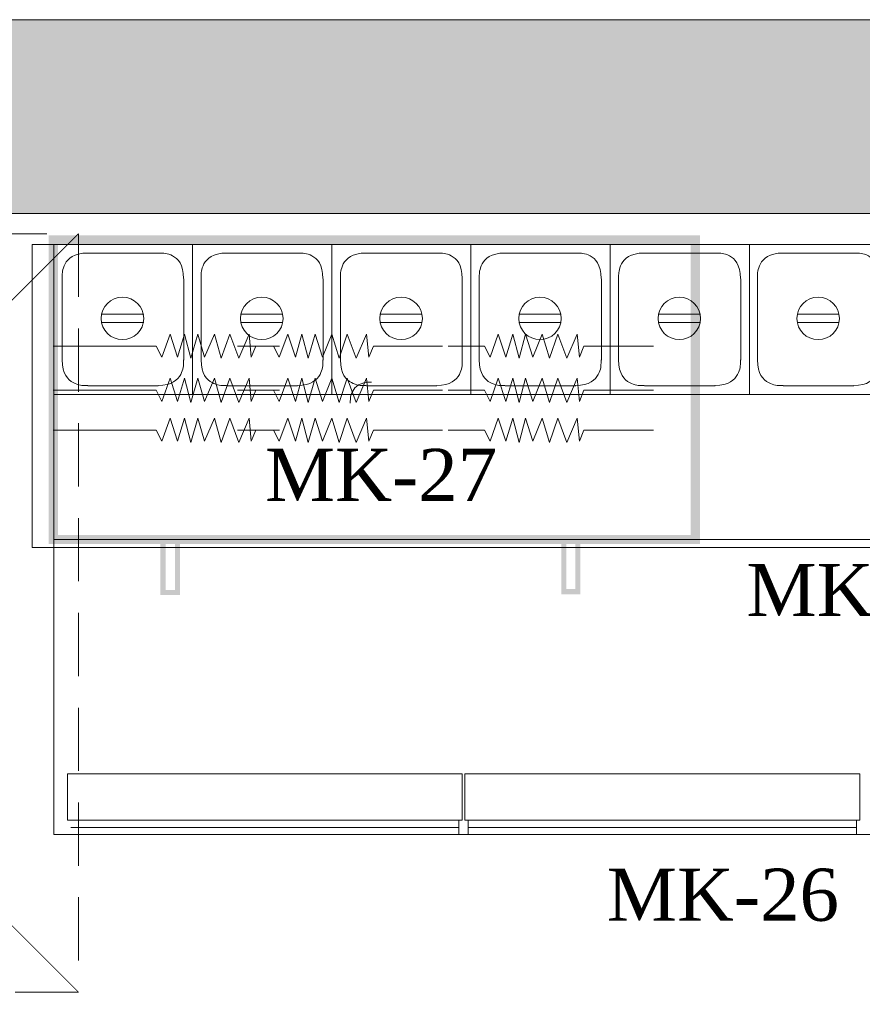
# Model space of a CAD drawing. Extents: x 3940905 to 4145695, y 925352 to 1109797.
# Tile 809 of 1056: x 4037878 to 4038878, y 1101140 to 1102308. Entities that reach past the tile are written whole.
import ezdxf

# ---------------------------------------------------------------- set-up
doc = ezdxf.new("R2010")
doc.units = 0
doc.header["$LTSCALE"] = 750
doc.header["$MEASUREMENT"] = 0
doc.linetypes.add('DASHED', pattern=[0.75, 0.5, -0.25])
doc.layers.get('0').update_dxf_attribs({"linetype": 'CONTINUOUS', "lineweight": 0})
for name, color, linetype, lineweight in [('CKD Equipments', 252, 'CONTINUOUS', 0), ('HATCH', 7, 'CONTINUOUS', 0), ('wall', 7, 'CONTINUOUS', 25)]:
    doc.layers.add(name, color=color, linetype=linetype, lineweight=lineweight)
doc.layers.add('PDF_A - TEXT', color=7, linetype='CONTINUOUS')
doc.styles.add('CKD_Dimension Text', font='BOOKOS.TTF')

# ---------------------------------------------------------------- blocks, each defined once
blk = doc.blocks.new('4')
at = {"color": 1, "linetype": 'DASHED', "ltscale": 0.2, "const_width": 1}
for points in [[(4049888.8, 1046868.2), (4050788.8, 1047768.2)], [(4050788.8, 1046868.2), (4049888.8, 1047768.2)]]:
    blk.add_lwpolyline(points, dxfattribs=at)
at = {"color": 1, "linetype": 'DASHED', "ltscale": 0.2}
blk.add_lwpolyline([(4049888.8, 1047768.2), (4050788.8, 1047768.2), (4050788.8, 1046868.2), (4049888.8, 1046868.2)], close=True, dxfattribs=at)

msp = doc.modelspace()

# ---------------------------------------------------------------- hatches: boundary and pattern name
at = {"layer": 'CKD Equipments', "true_color": 0xff00ff}
h = msp.add_hatch(color=6, dxfattribs=at)
h.paths.add_polyline_path([(4038685.4, 1102052.4), (4038674.2, 1101696.7), (4038685.4, 1101686)])
h.paths.add_polyline_path([(4038674.2, 1102041.7), (4038685.4, 1102052.4), (4038674.2, 1101696.7)])
h.paths.add_polyline_path([(4037912, 1102052.4), (4038674.2, 1102041.7), (4038685.4, 1102052.4)])
h.paths.add_polyline_path([(4037923.2, 1102041.7), (4037912, 1102052.4), (4038674.2, 1102041.7)])
h.paths.add_polyline_path([(4037912, 1101686), (4037923.2, 1102041.7), (4037912, 1102052.4)])
h.paths.add_polyline_path([(4037923.2, 1101696.7), (4037912, 1101686), (4037923.2, 1102041.7)])
h.paths.add_polyline_path([(4038685.4, 1101686), (4037923.2, 1101696.7), (4037912, 1101686)])
h.paths.add_polyline_path([(4038674.2, 1101696.7), (4038685.4, 1101686), (4037923.2, 1101696.7)])
h = msp.add_hatch(color=6, dxfattribs=at)
h.paths.add_polyline_path([(4038044.8, 1101625.5), (4038050.9, 1101689.1), (4038050.9, 1101631.6)])
h.paths.add_polyline_path([(4038044.8, 1101689.1), (4038044.8, 1101625.5), (4038050.9, 1101689.1)])
h = msp.add_hatch(color=6, dxfattribs=at)
h.paths.add_polyline_path([(4038068.2, 1101689.1), (4038062.1, 1101631.6), (4038062.1, 1101689.1)])
h.paths.add_polyline_path([(4038068.2, 1101625.5), (4038068.2, 1101689.1), (4038062.1, 1101631.6)])
h = msp.add_hatch(color=6, dxfattribs=at)
h.paths.add_polyline_path([(4038520.5, 1101690.1), (4038526.6, 1101632.6), (4038526.6, 1101690.1)])
h.paths.add_polyline_path([(4038520.5, 1101626.5), (4038520.5, 1101690.1), (4038526.6, 1101632.6)])
h = msp.add_hatch(color=6, dxfattribs=at)
h.paths.add_polyline_path([(4038543.4, 1101626.5), (4038537.3, 1101690.1), (4038537.3, 1101632.6)])
h.paths.add_polyline_path([(4038543.4, 1101690.1), (4038543.4, 1101626.5), (4038537.3, 1101690.1)])
h = msp.add_hatch(color=6, dxfattribs=at)
h.paths.add_polyline_path([(4038068.2, 1101625.5), (4038050.9, 1101631.6), (4038062.1, 1101631.6)])
h.paths.add_polyline_path([(4038044.8, 1101625.5), (4038068.2, 1101625.5), (4038050.9, 1101631.6)])
h = msp.add_hatch(color=6, dxfattribs=at)
h.paths.add_polyline_path([(4038520.5, 1101626.5), (4038537.3, 1101632.6), (4038526.6, 1101632.6)])
h.paths.add_polyline_path([(4038543.4, 1101626.5), (4038520.5, 1101626.5), (4038537.3, 1101632.6)])
at = {"layer": 'HATCH'}
h = msp.add_hatch(color=8, dxfattribs=at)
h.dxf.hatch_style = 1
h.paths.add_polyline_path([(4043641.8, 1102308.4), (4031046.8, 1102308.4), (4031046.8, 1088263.4), (4030916.8, 1088263.4), (4030916.8, 1074300.4), (4031079.8, 1074300.4), (4031079.8, 1067776.4), (4031536.8, 1067776.4), (4031536.8, 1072350.4), (4031536.8, 1074463.4), (4031146.8, 1074463.4), (4031146.8, 1088033.5), (4031271.8, 1088033.4), (4031271.8, 1102078.4), (4043641.8, 1102078.4)])

# ---------------------------------------------------------------- linework, layer by layer
at = {"layer": 'CKD Equipments', "linetype": 'DASHED', "ltscale": 25}
for p, q in [((4039718.2, 1102041.7, -7.6), (4037892.6, 1102041.7, -7.6)), ((4037892.6, 1102041.7, -7.6), (4037892.6, 1101682, -7.6)), ((4037892.6, 1101682, -7.6), (4039718.2, 1101682, -7.6))]:
    msp.add_line(p, q, dxfattribs=at)
at = {"layer": 'CKD Equipments', "color": 252, "true_color": 0x989898}
for p, q in [((4037918.1, 1102041.7, -7.6), (4039718.2, 1102041.7, -7.6)), ((4037918.1, 1101341.6, -7.6), (4037918.1, 1102041.7, -7.6)), ((4037918.1, 1101691.6, -7.6), (4039718.2, 1101691.6, -7.6)), ((4039718.2, 1101341.6, -7.6), (4037918.1, 1101341.6, -7.6))]:
    msp.add_line(p, q, dxfattribs=at)
at = {"layer": 'CKD Equipments', "color": 4, "true_color": 0x00ffff}
for p, q in [((4037918.1, 1101863.6, -7.6), (4037918.1, 1102041.7, -7.6)), ((4037918.1, 1102041.7, -7.6), (4037918.1, 1101863.6, -7.6)), ((4037918.1, 1101863.6, -7.6), (4037918.1, 1102041.7, -7.6)), ((4037918.1, 1102041.7, -7.6), (4038082.9, 1102041.7, -7.6)), ((4037918.1, 1102041.7, -7.6), (4037918.1, 1101863.6, -7.6)), ((4037918.1, 1101863.6, -7.6), (4037918.1, 1102041.7, -7.6)), ((4037918.1, 1102041.7, -7.6), (4037918.1, 1101863.6, -7.6)), ((4038082.9, 1101863.6, -7.6), (4038082.9, 1102041.7, -7.6)), ((4038082.9, 1102041.7, -7.6), (4038082.9, 1101863.6, -7.6)), ((4038082.9, 1101863.6, -7.6), (4038082.9, 1102041.7, -7.6)), ((4038082.9, 1102041.7, -7.6), (4038248.3, 1102041.7, -7.6)), ((4038082.9, 1102041.7, -7.6), (4038082.9, 1101863.6, -7.6)), ((4038082.9, 1102041.7, -7.6), (4038082.9, 1101863.6, -7.6)), ((4038082.9, 1101863.6, -7.6), (4038082.9, 1102041.7, -7.6)), ((4038248.3, 1102041.7, -7.6), (4038248.3, 1101863.6, -7.6)), ((4038248.3, 1102041.7, -7.6), (4038248.3, 1101863.6, -7.6)), ((4038248.3, 1101863.6, -7.6), (4038248.3, 1102041.7, -7.6)), ((4038248.3, 1102041.7, -7.6), (4038413.1, 1102041.7, -7.6)), ((4038413.1, 1101863.6, -7.6), (4038413.1, 1102041.7, -7.6)), ((4038413.1, 1102041.7, -7.6), (4038413.1, 1101863.6, -7.6)), ((4038413.1, 1101863.6, -7.6), (4038413.1, 1102041.7, -7.6)), ((4038413.1, 1102041.7, -7.6), (4038578.5, 1102041.7, -7.6)), ((4038413.1, 1102041.7, -7.6), (4038413.1, 1101863.6, -7.6)), ((4038413.1, 1102041.7, -7.6), (4038413.1, 1101863.6, -7.6)), ((4038413.1, 1101863.6, -7.6), (4038413.1, 1102041.7, -7.6)), ((4038578.5, 1102041.7, -7.6), (4038578.5, 1101863.6, -7.6)), ((4038578.5, 1102041.7, -7.6), (4038578.5, 1101863.6, -7.6)), ((4038578.5, 1101863.6, -7.6), (4038578.5, 1102041.7, -7.6)), ((4038578.5, 1102041.7, -7.6), (4038743.9, 1102041.7, -7.6)), ((4038743.9, 1102041.7, -7.6), (4038743.9, 1101863.6, -7.6)), ((4038743.9, 1102041.7, -7.6), (4038743.9, 1101863.6, -7.6)), ((4038743.9, 1101863.6, -7.6), (4038743.9, 1102041.7, -7.6)), ((4038743.9, 1102041.7, -7.6), (4038908.7, 1102041.7, -7.6)), ((4037958.8, 1102031.5, -7.6), (4038042.2, 1102031.5, -7.6)), ((4038123.6, 1102031.5, -7.6), (4038207.6, 1102031.5, -7.6)), ((4038289, 1102031.5, -7.6), (4038372.9, 1102031.5, -7.6)), ((4038453.8, 1102031.5, -7.6), (4038537.8, 1102031.5, -7.6)), ((4038619.2, 1102031.5, -7.6), (4038703.2, 1102031.5, -7.6)), ((4038784.1, 1102031.5, -7.6), (4038868, 1102031.5, -7.6)), ((4037928.2, 1101904.3, -7.6), (4037928.2, 1102001, -7.6)), ((4038072.7, 1102001, -7.6), (4038072.7, 1101904.3, -7.6)), ((4038093.1, 1101904.3, -7.6), (4038093.1, 1102001, -7.6)), ((4038238.1, 1102001, -7.6), (4038238.1, 1101904.3, -7.6)), ((4038258.5, 1101904.3, -7.6), (4038258.5, 1102001, -7.6)), ((4038403, 1102001, -7.6), (4038403, 1101904.3, -7.6)), ((4038423.3, 1101904.3, -7.6), (4038423.3, 1102001, -7.6)), ((4038568.3, 1102001, -7.6), (4038568.3, 1101904.3, -7.6)), ((4038588.7, 1101904.3, -7.6), (4038588.7, 1102001, -7.6)), ((4038733.7, 1102001, -7.6), (4038733.7, 1101904.3, -7.6)), ((4038753.5, 1101904.3, -7.6), (4038753.5, 1102001, -7.6)), ((4038024.9, 1101958.8, -7.6), (4037975.6, 1101958.8, -7.6)), ((4038189.8, 1101958.8, -7.6), (4038140.9, 1101958.8, -7.6)), ((4038355.1, 1101958.8, -7.6), (4038305.8, 1101958.8, -7.6)), ((4038520, 1101958.8, -7.6), (4038471.1, 1101958.8, -7.6)), ((4038685.4, 1101958.8, -7.6), (4038636, 1101958.8, -7.6)), ((4038850.2, 1101958.8, -7.6), (4038801.4, 1101958.8, -7.6)), ((4037975.6, 1101949.1, -7.6), (4038024.9, 1101949.1, -7.6)), ((4038140.9, 1101949.1, -7.6), (4038189.8, 1101949.1, -7.6)), ((4038305.8, 1101949.1, -7.6), (4038355.1, 1101949.1, -7.6)), ((4038471.1, 1101949.1, -7.6), (4038520, 1101949.1, -7.6)), ((4038636, 1101949.1, -7.6), (4038685.4, 1101949.1, -7.6)), ((4038801.4, 1101949.1, -7.6), (4038850.2, 1101949.1, -7.6)), ((4038082.9, 1101863.6, -7.6), (4037918.1, 1101863.6, -7.6)), ((4038042.2, 1101873.8, -7.6), (4037958.8, 1101873.8, -7.6)), ((4038248.3, 1101863.6, -7.6), (4038082.9, 1101863.6, -7.6)), ((4038207.6, 1101873.8, -7.6), (4038123.6, 1101873.8, -7.6)), ((4038413.1, 1101863.6, -7.6), (4038248.3, 1101863.6, -7.6)), ((4038372.9, 1101873.8, -7.6), (4038289, 1101873.8, -7.6)), ((4038578.5, 1101863.6, -7.6), (4038413.1, 1101863.6, -7.6)), ((4038537.8, 1101873.8, -7.6), (4038453.8, 1101873.8, -7.6)), ((4038743.9, 1101863.6, -7.6), (4038578.5, 1101863.6, -7.6)), ((4038703.2, 1101873.8, -7.6), (4038619.2, 1101873.8, -7.6)), ((4038908.7, 1101863.6, -7.6), (4038743.9, 1101863.6, -7.6)), ((4038868, 1101873.8, -7.6), (4038784.1, 1101873.8, -7.6))]:
    msp.add_line(p, q, dxfattribs=at)
at = {"layer": 'CKD Equipments', "color": 3, "true_color": 0x00ff00}
for p, q in [((4038056.5, 1101935.4, -7.6), (4038046.3, 1101907.9, -7.6)), ((4038065.1, 1101907.9, -7.6), (4038056.5, 1101935.4, -7.6)), ((4038073.3, 1101935.4, -7.6), (4038065.1, 1101907.9, -7.6)), ((4038080.9, 1101906.9, -7.6), (4038073.3, 1101935.4, -7.6)), ((4038089, 1101935.4, -7.6), (4038080.9, 1101906.9, -7.6)), ((4038097.2, 1101907.9, -7.6), (4038089, 1101935.4, -7.6)), ((4038108.9, 1101935.4, -7.6), (4038097.2, 1101907.9, -7.6)), ((4038117, 1101906.9, -7.6), (4038108.9, 1101935.4, -7.6)), ((4038127.2, 1101935.4, -7.6), (4038117, 1101906.9, -7.6)), ((4038137.9, 1101906.9, -7.6), (4038127.2, 1101935.4, -7.6)), ((4038150.1, 1101935.4, -7.6), (4038137.9, 1101906.9, -7.6)), ((4038152.6, 1101907.9, -7.6), (4038150.1, 1101935.4, -7.6)), ((4038195.9, 1101935.4, -7.6), (4038185.7, 1101907.9, -7.6)), ((4038205, 1101907.9, -7.6), (4038195.9, 1101935.4, -7.6)), ((4038212.7, 1101935.4, -7.6), (4038205, 1101907.9, -7.6)), ((4038220.3, 1101906.9, -7.6), (4038212.7, 1101935.4, -7.6)), ((4038228.4, 1101935.4, -7.6), (4038220.3, 1101906.9, -7.6)), ((4038237.1, 1101907.9, -7.6), (4038228.4, 1101935.4, -7.6)), ((4038248.3, 1101935.4, -7.6), (4038237.1, 1101907.9, -7.6)), ((4038256.9, 1101906.9, -7.6), (4038248.3, 1101935.4, -7.6)), ((4038266.6, 1101935.4, -7.6), (4038256.9, 1101906.9, -7.6)), ((4038277.3, 1101906.9, -7.6), (4038266.6, 1101935.4, -7.6)), ((4038289.5, 1101935.4, -7.6), (4038277.3, 1101906.9, -7.6)), ((4038292, 1101907.9, -7.6), (4038289.5, 1101935.4, -7.6)), ((4038445.7, 1101935.4, -7.6), (4038436, 1101907.9, -7.6)), ((4038454.9, 1101907.9, -7.6), (4038445.7, 1101935.4, -7.6)), ((4038463, 1101935.4, -7.6), (4038454.9, 1101907.9, -7.6)), ((4038470.6, 1101906.9, -7.6), (4038463, 1101935.4, -7.6)), ((4038478.3, 1101935.4, -7.6), (4038470.6, 1101906.9, -7.6)), ((4038486.9, 1101907.9, -7.6), (4038478.3, 1101935.4, -7.6)), ((4038498.1, 1101935.4, -7.6), (4038486.9, 1101907.9, -7.6)), ((4038506.8, 1101906.9, -7.6), (4038498.1, 1101935.4, -7.6)), ((4038516.4, 1101935.4, -7.6), (4038506.8, 1101906.9, -7.6)), ((4038527.1, 1101906.9, -7.6), (4038516.4, 1101935.4, -7.6)), ((4038539.3, 1101935.4, -7.6), (4038527.1, 1101906.9, -7.6)), ((4038542.4, 1101907.9, -7.6), (4038539.3, 1101935.4, -7.6)), ((4038039.7, 1101921.1, -7.6), (4037917.6, 1101921.1, -7.6)), ((4038046.3, 1101907.9, -7.6), (4038039.7, 1101921.1, -7.6)), ((4038179.1, 1101921.1, -7.6), (4038136.3, 1101921.1, -7.6)), ((4038158.2, 1101921.1, -7.6), (4038152.6, 1101907.9, -7.6)), ((4038186.2, 1101921.1, -7.6), (4038158.2, 1101921.1, -7.6)), ((4038185.7, 1101907.9, -7.6), (4038179.1, 1101921.1, -7.6)), ((4038297.6, 1101921.1, -7.6), (4038292, 1101907.9, -7.6)), ((4038379.6, 1101921.1, -7.6), (4038297.6, 1101921.1, -7.6)), ((4038429.4, 1101921.1, -7.6), (4038386.2, 1101921.1, -7.6)), ((4038436, 1101907.9, -7.6), (4038429.4, 1101921.1, -7.6)), ((4038547.5, 1101921.1, -7.6), (4038542.4, 1101907.9, -7.6)), ((4038629.9, 1101921.1, -7.6), (4038547.5, 1101921.1, -7.6)), ((4038056.5, 1101883, -7.6), (4038046.3, 1101855.5, -7.6)), ((4038065.1, 1101855.5, -7.6), (4038056.5, 1101883, -7.6)), ((4038073.3, 1101883, -7.6), (4038065.1, 1101855.5, -7.6)), ((4038080.9, 1101854, -7.6), (4038073.3, 1101883, -7.6)), ((4038089, 1101883, -7.6), (4038080.9, 1101854, -7.6)), ((4038097.2, 1101855.5, -7.6), (4038089, 1101883, -7.6)), ((4038108.9, 1101883, -7.6), (4038097.2, 1101855.5, -7.6)), ((4038117, 1101854, -7.6), (4038108.9, 1101883, -7.6)), ((4038127.2, 1101883, -7.6), (4038117, 1101854, -7.6)), ((4038137.9, 1101854, -7.6), (4038127.2, 1101883, -7.6)), ((4038150.1, 1101883, -7.6), (4038137.9, 1101854, -7.6)), ((4038152.6, 1101855.5, -7.6), (4038150.1, 1101883, -7.6)), ((4038195.9, 1101883, -7.6), (4038185.7, 1101855.5, -7.6)), ((4038205, 1101855.5, -7.6), (4038195.9, 1101883, -7.6)), ((4038212.7, 1101883, -7.6), (4038205, 1101855.5, -7.6)), ((4038220.3, 1101854, -7.6), (4038212.7, 1101883, -7.6)), ((4038228.4, 1101883, -7.6), (4038220.3, 1101854, -7.6)), ((4038237.1, 1101855.5, -7.6), (4038228.4, 1101883, -7.6)), ((4038248.3, 1101883, -7.6), (4038237.1, 1101855.5, -7.6)), ((4038256.9, 1101854, -7.6), (4038248.3, 1101883, -7.6)), ((4038266.6, 1101883, -7.6), (4038256.9, 1101854, -7.6)), ((4038277.3, 1101854, -7.6), (4038266.6, 1101883, -7.6)), ((4038289.5, 1101883, -7.6), (4038277.3, 1101854, -7.6)), ((4038292, 1101855.5, -7.6), (4038289.5, 1101883, -7.6)), ((4038445.7, 1101883, -7.6), (4038436, 1101855.5, -7.6)), ((4038454.9, 1101855.5, -7.6), (4038445.7, 1101883, -7.6)), ((4038463, 1101883, -7.6), (4038454.9, 1101855.5, -7.6)), ((4038470.6, 1101854, -7.6), (4038463, 1101883, -7.6)), ((4038478.3, 1101883, -7.6), (4038470.6, 1101854, -7.6)), ((4038486.9, 1101855.5, -7.6), (4038478.3, 1101883, -7.6)), ((4038498.1, 1101883, -7.6), (4038486.9, 1101855.5, -7.6)), ((4038506.8, 1101854, -7.6), (4038498.1, 1101883, -7.6)), ((4038516.4, 1101883, -7.6), (4038506.8, 1101854, -7.6)), ((4038527.1, 1101854, -7.6), (4038516.4, 1101883, -7.6)), ((4038539.3, 1101883, -7.6), (4038527.1, 1101854, -7.6)), ((4038542.4, 1101855.5, -7.6), (4038539.3, 1101883, -7.6)), ((4038039.7, 1101868.7, -7.6), (4037917.6, 1101868.7, -7.6)), ((4038046.3, 1101855.5, -7.6), (4038039.7, 1101868.7, -7.6)), ((4038179.1, 1101868.7, -7.6), (4038136.3, 1101868.7, -7.6)), ((4038158.2, 1101868.7, -7.6), (4038152.6, 1101855.5, -7.6)), ((4038186.2, 1101868.7, -7.6), (4038158.2, 1101868.7, -7.6)), ((4038185.7, 1101855.5, -7.6), (4038179.1, 1101868.7, -7.6)), ((4038297.6, 1101868.7, -7.6), (4038292, 1101855.5, -7.6)), ((4038379.6, 1101868.7, -7.6), (4038297.6, 1101868.7, -7.6)), ((4038429.4, 1101868.7, -7.6), (4038386.2, 1101868.7, -7.6)), ((4038436, 1101855.5, -7.6), (4038429.4, 1101868.7, -7.6)), ((4038547.5, 1101868.7, -7.6), (4038542.4, 1101855.5, -7.6)), ((4038629.9, 1101868.7, -7.6), (4038547.5, 1101868.7, -7.6)), ((4038056.5, 1101835.6, -7.6), (4038046.3, 1101808.2, -7.6)), ((4038065.1, 1101808.2, -7.6), (4038056.5, 1101835.6, -7.6)), ((4038073.3, 1101835.6, -7.6), (4038065.1, 1101808.2, -7.6)), ((4038080.9, 1101806.6, -7.6), (4038073.3, 1101835.6, -7.6)), ((4038089, 1101835.6, -7.6), (4038080.9, 1101806.6, -7.6)), ((4038097.2, 1101808.2, -7.6), (4038089, 1101835.6, -7.6)), ((4038108.9, 1101835.6, -7.6), (4038097.2, 1101808.2, -7.6)), ((4038117, 1101806.6, -7.6), (4038108.9, 1101835.6, -7.6)), ((4038127.2, 1101835.6, -7.6), (4038117, 1101806.6, -7.6)), ((4038137.9, 1101806.6, -7.6), (4038127.2, 1101835.6, -7.6)), ((4038150.1, 1101835.6, -7.6), (4038137.9, 1101806.6, -7.6)), ((4038152.6, 1101808.2, -7.6), (4038150.1, 1101835.6, -7.6)), ((4038195.9, 1101835.6, -7.6), (4038185.7, 1101808.2, -7.6)), ((4038205, 1101808.2, -7.6), (4038195.9, 1101835.6, -7.6)), ((4038212.7, 1101835.6, -7.6), (4038205, 1101808.2, -7.6)), ((4038220.3, 1101806.6, -7.6), (4038212.7, 1101835.6, -7.6)), ((4038228.4, 1101835.6, -7.6), (4038220.3, 1101806.6, -7.6)), ((4038237.1, 1101808.2, -7.6), (4038228.4, 1101835.6, -7.6)), ((4038248.3, 1101835.6, -7.6), (4038237.1, 1101808.2, -7.6)), ((4038256.9, 1101806.6, -7.6), (4038248.3, 1101835.6, -7.6)), ((4038266.6, 1101835.6, -7.6), (4038256.9, 1101806.6, -7.6)), ((4038277.3, 1101806.6, -7.6), (4038266.6, 1101835.6, -7.6)), ((4038289.5, 1101835.6, -7.6), (4038277.3, 1101806.6, -7.6)), ((4038292, 1101808.2, -7.6), (4038289.5, 1101835.6, -7.6)), ((4038445.7, 1101835.6, -7.6), (4038436, 1101808.2, -7.6)), ((4038454.9, 1101808.2, -7.6), (4038445.7, 1101835.6, -7.6)), ((4038463, 1101835.6, -7.6), (4038454.9, 1101808.2, -7.6)), ((4038470.6, 1101806.6, -7.6), (4038463, 1101835.6, -7.6)), ((4038478.3, 1101835.6, -7.6), (4038470.6, 1101806.6, -7.6)), ((4038486.9, 1101808.2, -7.6), (4038478.3, 1101835.6, -7.6)), ((4038498.1, 1101835.6, -7.6), (4038486.9, 1101808.2, -7.6)), ((4038506.8, 1101806.6, -7.6), (4038498.1, 1101835.6, -7.6)), ((4038516.4, 1101835.6, -7.6), (4038506.8, 1101806.6, -7.6)), ((4038527.1, 1101806.6, -7.6), (4038516.4, 1101835.6, -7.6)), ((4038539.3, 1101835.6, -7.6), (4038527.1, 1101806.6, -7.6)), ((4038542.4, 1101808.2, -7.6), (4038539.3, 1101835.6, -7.6)), ((4038039.7, 1101821.4, -7.6), (4037917.6, 1101821.4, -7.6)), ((4038046.3, 1101808.2, -7.6), (4038039.7, 1101821.4, -7.6)), ((4038179.1, 1101821.4, -7.6), (4038136.3, 1101821.4, -7.6)), ((4038158.2, 1101821.4, -7.6), (4038152.6, 1101808.2, -7.6)), ((4038186.2, 1101821.4, -7.6), (4038158.2, 1101821.4, -7.6)), ((4038185.7, 1101808.2, -7.6), (4038179.1, 1101821.4, -7.6)), ((4038297.6, 1101821.4, -7.6), (4038292, 1101808.2, -7.6)), ((4038379.6, 1101821.4, -7.6), (4038297.6, 1101821.4, -7.6)), ((4038429.4, 1101821.4, -7.6), (4038386.2, 1101821.4, -7.6)), ((4038436, 1101808.2, -7.6), (4038429.4, 1101821.4, -7.6)), ((4038547.5, 1101821.4, -7.6), (4038542.4, 1101808.2, -7.6)), ((4038629.9, 1101821.4, -7.6), (4038547.5, 1101821.4, -7.6))]:
    msp.add_line(p, q, dxfattribs=at)
at = {"layer": 'CKD Equipments', "color": 8, "true_color": 0x808080}
for p, q in [((4038403, 1101413.3, -7.6), (4037934.3, 1101413.3, -7.6)), ((4037934.3, 1101413.3, -7.6), (4037934.3, 1101358.4, -7.6)), ((4038403, 1101358.4, -7.6), (4038403, 1101413.3, -7.6)), ((4038875.1, 1101413.3, -7.6), (4038406, 1101413.3, -7.6)), ((4038406, 1101413.3, -7.6), (4038406, 1101358.4, -7.6)), ((4038875.1, 1101358.4, -7.6), (4038875.1, 1101413.3, -7.6)), ((4037934.3, 1101358.4, -7.6), (4038403, 1101358.4, -7.6)), ((4037938.4, 1101349.7, -7.6), (4038398.9, 1101349.7, -7.6)), ((4038398.9, 1101341.6, -7.6), (4038398.9, 1101358.4, -7.6)), ((4038406, 1101358.4, -7.6), (4038875.1, 1101358.4, -7.6)), ((4038410.1, 1101341.6, -7.6), (4038410.1, 1101358.4, -7.6)), ((4038410.1, 1101349.7, -7.6), (4038871.1, 1101349.7, -7.6)), ((4038871.1, 1101341.6, -7.6), (4038871.1, 1101358.4, -7.6)), ((4037938.4, 1101341.6, -7.6), (4038398.9, 1101341.6, -7.6)), ((4038410.1, 1101341.6, -7.6), (4038871.1, 1101341.6, -7.6))]:
    msp.add_line(p, q, dxfattribs=at)
at = {"layer": 'CKD Equipments', "color": 4, "true_color": 0x00ffff}
for centre in [(4037999.7, 1101953.9, -7.6), (4038165.1, 1101953.9, -7.6), (4038330.5, 1101953.9, -7.6), (4038495.3, 1101953.9, -7.6), (4038660.7, 1101953.9, -7.6), (4038825.5, 1101953.9, -7.6)]:
    msp.add_circle(centre, 25.2, dxfattribs=at)
for points in [[(4037958.5, 1102031.5, -7.6), (4037941.8, 1102031.5, -7.6), (4037928.2, 1102018, -7.6), (4037928.2, 1102001.3, -7.6), (4037928.2, 1102001.3, -7.6), (4037928.2, 1102001.3, -7.6), (4037928.2, 1102001.3, -7.6)], [(4038072.2, 1102001.3, -7.6), (4038072.2, 1102018, -7.6), (4038058.7, 1102031.5, -7.6), (4038042, 1102031.5, -7.6), (4038042, 1102031.5, -7.6), (4038042, 1102031.5, -7.6), (4038042, 1102031.5, -7.6)], [(4038123.4, 1102031.5, -7.6), (4038106.6, 1102031.5, -7.6), (4038093.1, 1102018, -7.6), (4038093.1, 1102001.3, -7.6), (4038093.1, 1102001.3, -7.6), (4038093.1, 1102001.3, -7.6), (4038093.1, 1102001.3, -7.6)], [(4038237.6, 1102001.3, -7.6), (4038237.6, 1102018, -7.6), (4038224, 1102031.5, -7.6), (4038207.3, 1102031.5, -7.6), (4038207.3, 1102031.5, -7.6), (4038207.3, 1102031.5, -7.6), (4038207.3, 1102031.5, -7.6)], [(4038288.7, 1102031.5, -7.6), (4038272, 1102031.5, -7.6), (4038258.5, 1102018, -7.6), (4038258.5, 1102001.3, -7.6), (4038258.5, 1102001.3, -7.6), (4038258.5, 1102001.3, -7.6), (4038258.5, 1102001.3, -7.6)], [(4038403, 1102001.3, -7.6), (4038403, 1102018, -7.6), (4038389.4, 1102031.5, -7.6), (4038372.7, 1102031.5, -7.6), (4038372.7, 1102031.5, -7.6), (4038372.7, 1102031.5, -7.6), (4038372.7, 1102031.5, -7.6)], [(4038453.6, 1102031.5, -7.6), (4038436.9, 1102031.5, -7.6), (4038423.3, 1102018, -7.6), (4038423.3, 1102001.3, -7.6), (4038423.3, 1102001.3, -7.6), (4038423.3, 1102001.3, -7.6), (4038423.3, 1102001.3, -7.6)], [(4038567.8, 1102001.3, -7.6), (4038567.8, 1102018, -7.6), (4038554.3, 1102031.5, -7.6), (4038537.5, 1102031.5, -7.6), (4038537.5, 1102031.5, -7.6), (4038537.5, 1102031.5, -7.6), (4038537.5, 1102031.5, -7.6)], [(4038619, 1102031.5, -7.6), (4038602.2, 1102031.5, -7.6), (4038588.7, 1102018, -7.6), (4038588.7, 1102001.3, -7.6), (4038588.7, 1102001.3, -7.6), (4038588.7, 1102001.3, -7.6), (4038588.7, 1102001.3, -7.6)], [(4038733.2, 1102001.3, -7.6), (4038733.2, 1102018, -7.6), (4038719.6, 1102031.5, -7.6), (4038702.9, 1102031.5, -7.6), (4038702.9, 1102031.5, -7.6), (4038702.9, 1102031.5, -7.6), (4038702.9, 1102031.5, -7.6)], [(4038783.8, 1102031.5, -7.6), (4038767.1, 1102031.5, -7.6), (4038753.5, 1102018, -7.6), (4038753.5, 1102001.3, -7.6), (4038753.5, 1102001.3, -7.6), (4038753.5, 1102001.3, -7.6), (4038753.5, 1102001.3, -7.6)], [(4038898, 1102001.3, -7.6), (4038898, 1102018, -7.6), (4038884.5, 1102031.5, -7.6), (4038867.8, 1102031.5, -7.6), (4038867.8, 1102031.5, -7.6), (4038867.8, 1102031.5, -7.6), (4038867.8, 1102031.5, -7.6)], [(4037928.2, 1101904.6, -7.6), (4037928.2, 1101887.9, -7.6), (4037941.8, 1101874.3, -7.6), (4037958.5, 1101874.3, -7.6), (4037958.5, 1101874.3, -7.6), (4037958.5, 1101874.3, -7.6), (4037958.5, 1101874.3, -7.6)], [(4038042, 1101874.3, -7.6), (4038058.7, 1101874.3, -7.6), (4038072.2, 1101887.9, -7.6), (4038072.2, 1101904.6, -7.6), (4038072.2, 1101904.6, -7.6), (4038072.2, 1101904.6, -7.6), (4038072.2, 1101904.6, -7.6)], [(4038093.1, 1101904.6, -7.6), (4038093.1, 1101887.9, -7.6), (4038106.6, 1101874.3, -7.6), (4038123.4, 1101874.3, -7.6), (4038123.4, 1101874.3, -7.6), (4038123.4, 1101874.3, -7.6), (4038123.4, 1101874.3, -7.6)], [(4038207.3, 1101874.3, -7.6), (4038224, 1101874.3, -7.6), (4038237.6, 1101887.9, -7.6), (4038237.6, 1101904.6, -7.6), (4038237.6, 1101904.6, -7.6), (4038237.6, 1101904.6, -7.6), (4038237.6, 1101904.6, -7.6)], [(4038258.5, 1101904.6, -7.6), (4038258.5, 1101887.9, -7.6), (4038272, 1101874.3, -7.6), (4038288.7, 1101874.3, -7.6), (4038288.7, 1101874.3, -7.6), (4038288.7, 1101874.3, -7.6), (4038288.7, 1101874.3, -7.6)], [(4038372.7, 1101874.3, -7.6), (4038389.4, 1101874.3, -7.6), (4038403, 1101887.9, -7.6), (4038403, 1101904.6, -7.6), (4038403, 1101904.6, -7.6), (4038403, 1101904.6, -7.6), (4038403, 1101904.6, -7.6)], [(4038423.3, 1101904.6, -7.6), (4038423.3, 1101887.9, -7.6), (4038436.9, 1101874.3, -7.6), (4038453.6, 1101874.3, -7.6), (4038453.6, 1101874.3, -7.6), (4038453.6, 1101874.3, -7.6), (4038453.6, 1101874.3, -7.6)], [(4038537.5, 1101874.3, -7.6), (4038554.3, 1101874.3, -7.6), (4038567.8, 1101887.9, -7.6), (4038567.8, 1101904.6, -7.6), (4038567.8, 1101904.6, -7.6), (4038567.8, 1101904.6, -7.6), (4038567.8, 1101904.6, -7.6)], [(4038588.7, 1101904.6, -7.6), (4038588.7, 1101887.9, -7.6), (4038602.2, 1101874.3, -7.6), (4038619, 1101874.3, -7.6), (4038619, 1101874.3, -7.6), (4038619, 1101874.3, -7.6), (4038619, 1101874.3, -7.6)], [(4038702.9, 1101874.3, -7.6), (4038719.6, 1101874.3, -7.6), (4038733.2, 1101887.9, -7.6), (4038733.2, 1101904.6, -7.6), (4038733.2, 1101904.6, -7.6), (4038733.2, 1101904.6, -7.6), (4038733.2, 1101904.6, -7.6)], [(4038753.5, 1101904.6, -7.6), (4038753.5, 1101887.9, -7.6), (4038767.1, 1101874.3, -7.6), (4038783.8, 1101874.3, -7.6), (4038783.8, 1101874.3, -7.6), (4038783.8, 1101874.3, -7.6), (4038783.8, 1101874.3, -7.6)], [(4038867.8, 1101874.3, -7.6), (4038884.5, 1101874.3, -7.6), (4038898, 1101887.9, -7.6), (4038898, 1101904.6, -7.6), (4038898, 1101904.6, -7.6), (4038898, 1101904.6, -7.6), (4038898, 1101904.6, -7.6)]]:
    msp.add_open_spline(points, degree=3, dxfattribs=at)
at = {"layer": 'CKD Equipments', "color": 252, "true_color": 0x989898}
msp.add_open_spline([(4038295.3, 1101878.4, -7.6), (4038281.4, 1101878.4, -7.6), (4038270.2, 1101867.1, -7.6), (4038270.2, 1101853.2, -7.6), (4038270.2, 1101853.2, -7.6), (4038270.2, 1101853.2, -7.6), (4038270.2, 1101853.2, -7.6)], degree=3, dxfattribs=at)
at = {"layer": 'wall', "lineweight": 0, "ltscale": 2, "elevation": -7.6}
msp.add_lwpolyline([(4043641.8, 1102308.4), (4031046.8, 1102308.4), (4031046.8, 1088263.4), (4030916.8, 1088263.4), (4030916.8, 1074300.4), (4031079.8, 1074300.4), (4031079.8, 1067776.4), (4031536.8, 1067776.4), (4031536.8, 1074463.4), (4031146.8, 1074463.4), (4031146.8, 1088033.5), (4031271.8, 1088033.4), (4031271.8, 1102078.4), (4043641.8, 1102078.4)], close=True, dxfattribs=at)

# ---------------------------------------------------------------- block references
msp.add_blockref('4', (-12841.3, 54286.2, -7.6))

# ---------------------------------------------------------------- texts
at = {"layer": 'PDF_A - TEXT', "attachment_point": 1, "style": 'CKD_Dimension Text'}
for s, insert, char_height, width in [('MK-27', (4038168.9, 1101799.2, -7.6), 61.96, 1204.096), ('\\pxqc;MK-29', (4038689.4, 1101662.6, -7.6), 61.963, 377.711), ('MK-26', (4038574.7, 1101301, -7.6), 61.96, 1204.096)]:
    msp.add_mtext(s, dxfattribs=dict(at, insert=insert, char_height=char_height, width=width))

doc.saveas('drawing.dxf')
